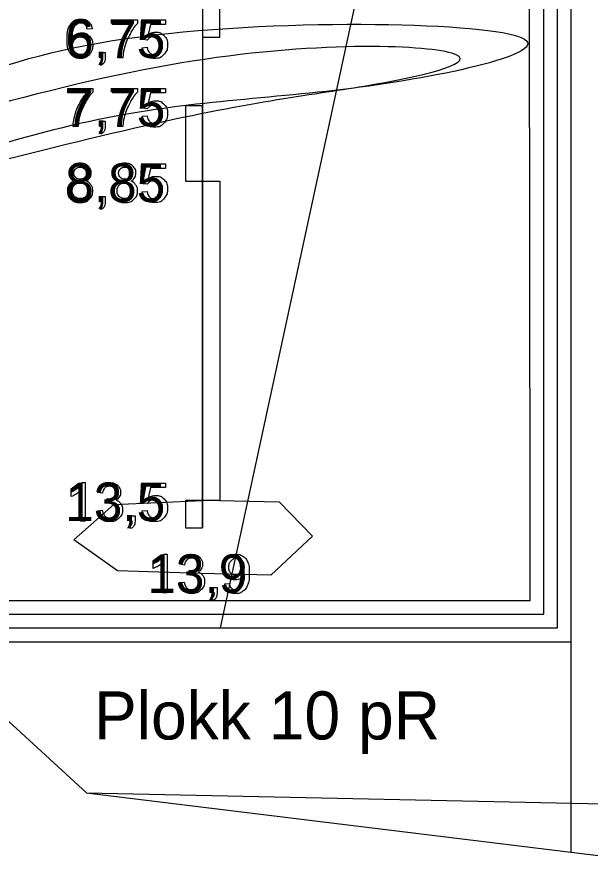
# Model space of a CAD drawing. Extents: x 700746 to 706058, y 6570320 to 6580460.
# Drawn here: x 704318.8 to 704402.4, y 6576228.8 to 6576352.4 of the extents above; entities that cross this region are included whole.
import ezdxf

# ---------------------------------------------------------------- set-up
doc = ezdxf.new("R2010")
doc.units = 0
for name, color, linetype in [('Default', 7, 'Continuous'), ('GEOLPUNKT', 7, 'Continuous'), ('illumineerimisjooned', 7, 'Continuous'), ('PIIR', 7, 'Continuous'), ('Plokid', 7, 'Continuous'), ('Täide', 7, 'Continuous'), ('vahekiht', 7, 'Continuous')]:
    doc.layers.add(name, color=color, linetype=linetype)

msp = doc.modelspace()

# ---------------------------------------------------------------- linework, layer by layer
at = {"layer": 'Default'}
msp.add_lwpolyline([(704182.34, 6576288.91), (704256.31, 6576284.48), (704306.23, 6576260.16), (704328.95, 6576239.37), (704451.19, 6576224.4), (704509.89, 6576225.29)], dxfattribs=at)
msp.add_open_spline([(704241.14, 6576317.3), (704253.01, 6576320.81), (704277.81, 6576328.28), (704345.89, 6576349.46), (704393.96, 6576347.8), (704371.48, 6576342.07), (704345.89, 6576339.46), (704277.81, 6576321.28), (704255.01, 6576316.65), (704241.14, 6576317.3), (704241.14, 6576317.3), (704241.14, 6576317.3)], degree=3, dxfattribs=at)
at = {"layer": 'GEOLPUNKT'}
for points in [[(704345.89, 6576416.96), (704345.89, 6576277.96)], [(704332.75, 6576351.32), (704332.75, 6576351.98), (704336.38, 6576351.98), (704336.38, 6576351.44)], [(704335.49, 6576351.32), (704332.75, 6576351.32)], [(704337.82, 6576349.02), (704337.18, 6576349.1), (704337.72, 6576351.98), (704340.5, 6576351.98), (704340.5, 6576351.32), (704338.27, 6576351.32), (704337.97, 6576349.82)], [(704329.76, 6576350.68), (704329.07, 6576350.62)], [(704337.06, 6576347.92), (704337.78, 6576347.98)], [(704330.91, 6576346.45), (704330.91, 6576347.23), (704331.69, 6576347.23), (704331.69, 6576346.45)], [(704331.29, 6576346.45), (704330.91, 6576346.45)], [(704334.24, 6576346.45), (704333.53, 6576346.45)], [(704331.05, 6576345.34), (704330.86, 6576345.64)], [(704326.23, 6576341.32), (704326.23, 6576341.98), (704329.86, 6576341.98), (704329.86, 6576341.44)], [(704332.75, 6576341.32), (704332.75, 6576341.98), (704336.38, 6576341.98), (704336.38, 6576341.44)], [(704337.82, 6576339.02), (704337.18, 6576339.1), (704337.72, 6576341.98), (704340.5, 6576341.98), (704340.5, 6576341.32), (704338.27, 6576341.32), (704337.97, 6576339.82)], [(704328.97, 6576341.32), (704326.23, 6576341.32)], [(704335.49, 6576341.32), (704332.75, 6576341.32)], [(704337.06, 6576337.92), (704337.78, 6576337.98)], [(704330.91, 6576336.45), (704330.91, 6576337.23), (704331.69, 6576337.23), (704331.69, 6576336.45)], [(704327.72, 6576336.45), (704327.01, 6576336.45)], [(704331.05, 6576335.34), (704330.86, 6576335.64)], [(704331.29, 6576336.45), (704330.91, 6576336.45)], [(704334.24, 6576336.45), (704333.53, 6576336.45)], [(704337.82, 6576328.02), (704337.18, 6576328.1), (704337.72, 6576330.98), (704340.5, 6576330.98), (704340.5, 6576330.32), (704338.27, 6576330.32), (704337.97, 6576328.82)], [(704337.06, 6576326.92), (704337.78, 6576326.98)], [(704330.91, 6576325.45), (704330.91, 6576326.23), (704331.69, 6576326.23), (704331.69, 6576325.45)], [(704331.29, 6576325.45), (704330.91, 6576325.45)], [(704331.05, 6576324.34), (704330.86, 6576324.64)], [(704328.33, 6576284.57), (704328.77, 6576284.57), (704328.77, 6576278.95)], [(704337.82, 6576281.52), (704337.18, 6576281.6), (704337.72, 6576284.48), (704340.5, 6576284.48), (704340.5, 6576283.82), (704338.27, 6576283.82), (704337.97, 6576282.32)], [(704326.71, 6576282.5), (704326.71, 6576283.17)], [(704328.77, 6576278.95), (704328.08, 6576278.95), (704328.08, 6576283.33)], [(704331.29, 6576283), (704330.61, 6576283.12)], [(704331.89, 6576281.61), (704331.97, 6576282.21)], [(704330.54, 6576280.44), (704331.23, 6576280.53)], [(704335.25, 6576278.95), (704335.25, 6576279.73), (704336.04, 6576279.73), (704336.04, 6576278.95)], [(704337.06, 6576280.42), (704337.78, 6576280.48)], [(704335.64, 6576278.95), (704335.25, 6576278.95)], [(704335.4, 6576277.84), (704335.21, 6576278.14)], [(704340.28, 6576274.1), (704340.73, 6576274.1), (704340.73, 6576268.48)], [(704338.67, 6576272.03), (704338.67, 6576272.7)], [(704340.73, 6576268.48), (704340.04, 6576268.48), (704340.04, 6576272.86)], [(704343.25, 6576272.53), (704342.56, 6576272.65)], [(704343.85, 6576271.14), (704343.93, 6576271.74)], [(704342.49, 6576269.97), (704343.18, 6576270.06)], [(704349.11, 6576269.78), (704349.78, 6576269.84)], [(704347.21, 6576268.48), (704347.21, 6576269.26), (704347.99, 6576269.26), (704347.99, 6576268.48)], [(704347.36, 6576267.37), (704347.16, 6576267.66)], [(704347.6, 6576268.48), (704347.21, 6576268.48)]]:
    msp.add_lwpolyline(points, dxfattribs=at)
for points in [[(704348.39, 6576366.96), (704345.89, 6576366.96), (704345.89, 6576349.46), (704348.39, 6576349.46)], [(704345.89, 6576339.46), (704343.39, 6576339.46), (704343.39, 6576328.46), (704345.89, 6576328.46)], [(704345.89, 6576328.46), (704348.39, 6576328.46), (704348.39, 6576281.96), (704345.89, 6576281.96)], [(704345.89, 6576281.96), (704343.39, 6576281.96), (704343.39, 6576277.96), (704345.89, 6576277.96)]]:
    msp.add_lwpolyline(points, close=True, dxfattribs=at)
for points in [[(704329.07, 6576350.62), (704328.98, 6576351.03), (704328.81, 6576351.21), (704328.53, 6576351.51), (704328.12, 6576351.51), (704327.8, 6576351.51), (704327.54, 6576351.32), (704327.22, 6576351.09), (704327.03, 6576350.63), (704326.85, 6576350.18), (704326.84, 6576349.34), (704327.09, 6576349.72), (704327.45, 6576349.9), (704327.81, 6576350.08), (704328.2, 6576350.08), (704328.89, 6576350.08), (704329.37, 6576349.58), (704329.86, 6576349.07), (704329.86, 6576348.27), (704329.86, 6576347.74), (704329.63, 6576347.29), (704329.4, 6576346.84), (704329, 6576346.6), (704328.61, 6576346.36), (704328.1, 6576346.36), (704327.24, 6576346.36), (704326.7, 6576346.99), (704326.15, 6576347.62), (704326.15, 6576349.07), (704326.15, 6576350.69), (704326.76, 6576351.43), (704327.28, 6576352.07), (704328.17, 6576352.07), (704328.83, 6576352.07), (704329.25, 6576351.7), (704329.67, 6576351.33), (704329.76, 6576350.68)], [(704333.53, 6576346.45), (704333.55, 6576347.11), (704333.79, 6576348.05), (704334.04, 6576348.98), (704334.51, 6576349.85), (704334.97, 6576350.72), (704335.49, 6576351.32)], [(704336.38, 6576351.44), (704335.84, 6576350.87), (704335.32, 6576349.93), (704334.79, 6576348.99), (704334.51, 6576347.99), (704334.3, 6576347.29), (704334.24, 6576346.45)], [(704337.97, 6576349.82), (704338.47, 6576350.17), (704339.03, 6576350.17), (704339.76, 6576350.17), (704340.27, 6576349.66), (704340.77, 6576349.15), (704340.77, 6576348.35), (704340.77, 6576347.59), (704340.33, 6576347.04), (704339.79, 6576346.36), (704338.86, 6576346.36), (704338.09, 6576346.36), (704337.61, 6576346.78), (704337.12, 6576347.21), (704337.06, 6576347.92)], [(704326.94, 6576348.27), (704326.94, 6576347.91), (704327.1, 6576347.58), (704327.25, 6576347.26), (704327.52, 6576347.09), (704327.79, 6576346.92), (704328.09, 6576346.92), (704328.52, 6576346.92), (704328.83, 6576347.27), (704329.15, 6576347.62), (704329.15, 6576348.23), (704329.15, 6576348.81), (704328.84, 6576349.14), (704328.53, 6576349.48), (704328.06, 6576349.48), (704327.59, 6576349.48), (704327.27, 6576349.14), (704326.94, 6576348.81), (704326.94, 6576348.27)], [(704337.78, 6576347.98), (704337.86, 6576347.45), (704338.15, 6576347.19), (704338.44, 6576346.92), (704338.85, 6576346.92), (704339.35, 6576346.92), (704339.7, 6576347.3), (704340.04, 6576347.67), (704340.04, 6576348.29), (704340.04, 6576348.88), (704339.71, 6576349.22), (704339.38, 6576349.56), (704338.84, 6576349.56), (704338.51, 6576349.56), (704338.24, 6576349.41), (704337.98, 6576349.26), (704337.82, 6576349.02)], [(704330.86, 6576345.64), (704331.08, 6576345.73), (704331.18, 6576345.92), (704331.28, 6576346.1), (704331.29, 6576346.45)], [(704331.69, 6576346.45), (704331.69, 6576346.02), (704331.53, 6576345.75), (704331.38, 6576345.49), (704331.05, 6576345.34)], [(704329.86, 6576341.44), (704329.32, 6576340.87), (704328.8, 6576339.93), (704328.27, 6576338.99), (704327.98, 6576337.99), (704327.78, 6576337.29), (704327.72, 6576336.45)], [(704336.38, 6576341.44), (704335.84, 6576340.87), (704335.32, 6576339.93), (704334.79, 6576338.99), (704334.51, 6576337.99), (704334.3, 6576337.29), (704334.24, 6576336.45)], [(704327.01, 6576336.45), (704327.02, 6576337.11), (704327.27, 6576338.05), (704327.52, 6576338.98), (704327.98, 6576339.85), (704328.45, 6576340.72), (704328.97, 6576341.32)], [(704333.53, 6576336.45), (704333.55, 6576337.11), (704333.79, 6576338.05), (704334.04, 6576338.98), (704334.51, 6576339.85), (704334.97, 6576340.72), (704335.49, 6576341.32)], [(704337.97, 6576339.82), (704338.47, 6576340.17), (704339.03, 6576340.17), (704339.76, 6576340.17), (704340.27, 6576339.66), (704340.77, 6576339.15), (704340.77, 6576338.35), (704340.77, 6576337.59), (704340.33, 6576337.04), (704339.79, 6576336.36), (704338.86, 6576336.36), (704338.09, 6576336.36), (704337.61, 6576336.78), (704337.12, 6576337.21), (704337.06, 6576337.92)], [(704337.78, 6576337.98), (704337.86, 6576337.45), (704338.15, 6576337.19), (704338.44, 6576336.92), (704338.85, 6576336.92), (704339.35, 6576336.92), (704339.7, 6576337.3), (704340.04, 6576337.67), (704340.04, 6576338.29), (704340.04, 6576338.88), (704339.71, 6576339.22), (704339.38, 6576339.56), (704338.84, 6576339.56), (704338.51, 6576339.56), (704338.24, 6576339.41), (704337.98, 6576339.26), (704337.82, 6576339.02)], [(704330.86, 6576335.64), (704331.08, 6576335.73), (704331.18, 6576335.92), (704331.28, 6576336.1), (704331.29, 6576336.45)], [(704331.69, 6576336.45), (704331.69, 6576336.02), (704331.53, 6576335.75), (704331.38, 6576335.49), (704331.05, 6576335.34)], [(704327.25, 6576328.49), (704326.82, 6576328.65), (704326.61, 6576328.94), (704326.4, 6576329.23), (704326.4, 6576329.63), (704326.4, 6576330.24), (704326.84, 6576330.66), (704327.28, 6576331.07), (704328.01, 6576331.07), (704328.74, 6576331.07), (704329.19, 6576330.65), (704329.63, 6576330.22), (704329.63, 6576329.61), (704329.63, 6576329.22), (704329.43, 6576328.93), (704329.22, 6576328.65), (704328.81, 6576328.49), (704329.32, 6576328.32), (704329.59, 6576327.95), (704329.86, 6576327.57), (704329.86, 6576327.05), (704329.86, 6576326.33), (704329.36, 6576325.85), (704328.85, 6576325.36), (704328.02, 6576325.36), (704327.19, 6576325.36), (704326.68, 6576325.85), (704326.18, 6576326.34), (704326.18, 6576327.07), (704326.18, 6576327.62), (704326.45, 6576327.99), (704326.73, 6576328.36), (704327.25, 6576328.49)], [(704327.11, 6576329.65), (704327.11, 6576329.26), (704327.36, 6576329.01), (704327.62, 6576328.75), (704328.03, 6576328.75), (704328.42, 6576328.75), (704328.67, 6576329), (704328.92, 6576329.25), (704328.92, 6576329.62), (704328.92, 6576329.99), (704328.67, 6576330.25), (704328.41, 6576330.51), (704328.02, 6576330.51), (704327.62, 6576330.51), (704327.37, 6576330.26), (704327.11, 6576330), (704327.11, 6576329.65)], [(704333.77, 6576328.49), (704333.34, 6576328.65), (704333.13, 6576328.94), (704332.92, 6576329.23), (704332.92, 6576329.63), (704332.92, 6576330.24), (704333.36, 6576330.66), (704333.8, 6576331.07), (704334.53, 6576331.07), (704335.26, 6576331.07), (704335.71, 6576330.65), (704336.16, 6576330.22), (704336.16, 6576329.61), (704336.16, 6576329.22), (704335.95, 6576328.93), (704335.75, 6576328.65), (704335.33, 6576328.49), (704335.85, 6576328.32), (704336.12, 6576327.95), (704336.39, 6576327.57), (704336.39, 6576327.05), (704336.39, 6576326.33), (704335.88, 6576325.85), (704335.37, 6576325.36), (704334.54, 6576325.36), (704333.71, 6576325.36), (704333.21, 6576325.85), (704332.7, 6576326.34), (704332.7, 6576327.07), (704332.7, 6576327.62), (704332.98, 6576327.99), (704333.25, 6576328.36), (704333.77, 6576328.49)], [(704333.63, 6576329.65), (704333.63, 6576329.26), (704333.89, 6576329.01), (704334.14, 6576328.75), (704334.55, 6576328.75), (704334.94, 6576328.75), (704335.2, 6576329), (704335.45, 6576329.25), (704335.45, 6576329.62), (704335.45, 6576329.99), (704335.19, 6576330.25), (704334.93, 6576330.51), (704334.54, 6576330.51), (704334.15, 6576330.51), (704333.89, 6576330.26), (704333.63, 6576330), (704333.63, 6576329.65)], [(704337.97, 6576328.82), (704338.47, 6576329.17), (704339.03, 6576329.17), (704339.76, 6576329.17), (704340.27, 6576328.66), (704340.77, 6576328.15), (704340.77, 6576327.35), (704340.77, 6576326.59), (704340.33, 6576326.04), (704339.79, 6576325.36), (704338.86, 6576325.36), (704338.09, 6576325.36), (704337.61, 6576325.78), (704337.12, 6576326.21), (704337.06, 6576326.92)], [(704326.88, 6576327.07), (704326.88, 6576326.77), (704327.02, 6576326.5), (704327.16, 6576326.22), (704327.44, 6576326.07), (704327.71, 6576325.92), (704328.03, 6576325.92), (704328.52, 6576325.92), (704328.84, 6576326.24), (704329.16, 6576326.55), (704329.16, 6576327.04), (704329.16, 6576327.54), (704328.83, 6576327.87), (704328.5, 6576328.19), (704328, 6576328.19), (704327.52, 6576328.19), (704327.2, 6576327.87), (704326.88, 6576327.55), (704326.88, 6576327.07)], [(704333.41, 6576327.07), (704333.41, 6576326.77), (704333.54, 6576326.5), (704333.68, 6576326.22), (704333.96, 6576326.07), (704334.23, 6576325.92), (704334.55, 6576325.92), (704335.04, 6576325.92), (704335.36, 6576326.24), (704335.68, 6576326.55), (704335.68, 6576327.04), (704335.68, 6576327.54), (704335.35, 6576327.87), (704335.02, 6576328.19), (704334.52, 6576328.19), (704334.04, 6576328.19), (704333.72, 6576327.87), (704333.41, 6576327.55), (704333.41, 6576327.07)], [(704337.78, 6576326.98), (704337.86, 6576326.45), (704338.15, 6576326.19), (704338.44, 6576325.92), (704338.85, 6576325.92), (704339.35, 6576325.92), (704339.7, 6576326.3), (704340.04, 6576326.67), (704340.04, 6576327.29), (704340.04, 6576327.88), (704339.71, 6576328.22), (704339.38, 6576328.56), (704338.84, 6576328.56), (704338.51, 6576328.56), (704338.24, 6576328.41), (704337.98, 6576328.26), (704337.82, 6576328.02)], [(704330.86, 6576324.64), (704331.08, 6576324.73), (704331.18, 6576324.92), (704331.28, 6576325.1), (704331.29, 6576325.45)], [(704331.69, 6576325.45), (704331.69, 6576325.02), (704331.53, 6576324.75), (704331.38, 6576324.49), (704331.05, 6576324.34)], [(704326.71, 6576283.17), (704327.29, 6576283.44), (704327.72, 6576283.82), (704328.15, 6576284.21), (704328.33, 6576284.57)], [(704330.61, 6576283.12), (704330.73, 6576283.81), (704331.18, 6576284.19), (704331.63, 6576284.57), (704332.29, 6576284.57), (704332.75, 6576284.57), (704333.14, 6576284.38), (704333.52, 6576284.18), (704333.73, 6576283.84), (704333.93, 6576283.5), (704333.93, 6576283.12), (704333.93, 6576282.76), (704333.74, 6576282.46), (704333.54, 6576282.16), (704333.16, 6576281.99), (704333.66, 6576281.87), (704333.93, 6576281.51), (704334.2, 6576281.15), (704334.2, 6576280.61), (704334.2, 6576279.88), (704333.67, 6576279.37), (704333.14, 6576278.86), (704332.32, 6576278.86), (704331.58, 6576278.86), (704331.09, 6576279.3), (704330.61, 6576279.74), (704330.54, 6576280.44)], [(704331.97, 6576282.21), (704332.04, 6576282.2), (704332.08, 6576282.2), (704332.52, 6576282.2), (704332.87, 6576282.43), (704333.22, 6576282.66), (704333.22, 6576283.13), (704333.22, 6576283.51), (704332.97, 6576283.76), (704332.71, 6576284.01), (704332.31, 6576284.01), (704331.9, 6576284.01), (704331.64, 6576283.76), (704331.37, 6576283.5), (704331.29, 6576283)], [(704328.08, 6576283.33), (704327.84, 6576283.09), (704327.43, 6576282.86), (704327.03, 6576282.62), (704326.71, 6576282.5)], [(704337.97, 6576282.32), (704338.47, 6576282.67), (704339.03, 6576282.67), (704339.76, 6576282.67), (704340.27, 6576282.16), (704340.77, 6576281.65), (704340.77, 6576280.85), (704340.77, 6576280.09), (704340.33, 6576279.54), (704339.79, 6576278.86), (704338.86, 6576278.86), (704338.09, 6576278.86), (704337.61, 6576279.28), (704337.12, 6576279.71), (704337.06, 6576280.42)], [(704331.23, 6576280.53), (704331.34, 6576279.94), (704331.63, 6576279.68), (704331.91, 6576279.42), (704332.32, 6576279.42), (704332.81, 6576279.42), (704333.14, 6576279.76), (704333.47, 6576280.1), (704333.47, 6576280.59), (704333.47, 6576281.07), (704333.17, 6576281.37), (704332.86, 6576281.68), (704332.38, 6576281.68), (704332.18, 6576281.68), (704331.89, 6576281.61)], [(704337.78, 6576280.48), (704337.86, 6576279.95), (704338.15, 6576279.69), (704338.44, 6576279.42), (704338.85, 6576279.42), (704339.35, 6576279.42), (704339.7, 6576279.8), (704340.04, 6576280.17), (704340.04, 6576280.79), (704340.04, 6576281.38), (704339.71, 6576281.72), (704339.38, 6576282.06), (704338.84, 6576282.06), (704338.51, 6576282.06), (704338.24, 6576281.91), (704337.98, 6576281.76), (704337.82, 6576281.52)], [(704335.21, 6576278.14), (704335.43, 6576278.23), (704335.53, 6576278.42), (704335.63, 6576278.6), (704335.64, 6576278.95)], [(704336.04, 6576278.95), (704336.04, 6576278.52), (704335.88, 6576278.25), (704335.73, 6576277.99), (704335.4, 6576277.84)], [(704338.67, 6576272.7), (704339.24, 6576272.97), (704339.67, 6576273.35), (704340.11, 6576273.74), (704340.28, 6576274.1)], [(704342.56, 6576272.65), (704342.69, 6576273.34), (704343.14, 6576273.72), (704343.58, 6576274.1), (704344.25, 6576274.1), (704344.71, 6576274.1), (704345.09, 6576273.91), (704345.48, 6576273.71), (704345.68, 6576273.37), (704345.89, 6576273.03), (704345.89, 6576272.65), (704345.89, 6576272.29), (704345.69, 6576271.99), (704345.5, 6576271.69), (704345.12, 6576271.52), (704345.61, 6576271.4), (704345.89, 6576271.04), (704346.16, 6576270.68), (704346.16, 6576270.14), (704346.16, 6576269.41), (704345.63, 6576268.9), (704345.09, 6576268.39), (704344.27, 6576268.39), (704343.54, 6576268.39), (704343.05, 6576268.83), (704342.56, 6576269.27), (704342.49, 6576269.97)], [(704343.93, 6576271.74), (704344, 6576271.73), (704344.04, 6576271.73), (704344.48, 6576271.73), (704344.83, 6576271.96), (704345.18, 6576272.19), (704345.18, 6576272.66), (704345.18, 6576273.04), (704344.92, 6576273.29), (704344.67, 6576273.54), (704344.26, 6576273.54), (704343.86, 6576273.54), (704343.59, 6576273.29), (704343.33, 6576273.03), (704343.25, 6576272.53)], [(704349.78, 6576269.84), (704349.86, 6576269.37), (704350.1, 6576269.16), (704350.33, 6576268.95), (704350.7, 6576268.95), (704351.02, 6576268.95), (704351.26, 6576269.1), (704351.5, 6576269.24), (704351.65, 6576269.48), (704351.8, 6576269.73), (704351.91, 6576270.14), (704352.01, 6576270.55), (704352.01, 6576270.98), (704352.01, 6576271.03), (704352, 6576271.12), (704351.8, 6576270.79), (704351.44, 6576270.58), (704351.08, 6576270.38), (704350.67, 6576270.38), (704349.97, 6576270.38), (704349.49, 6576270.88), (704349.01, 6576271.39), (704349.01, 6576272.21), (704349.01, 6576273.06), (704349.51, 6576273.58), (704350.02, 6576274.1), (704350.77, 6576274.1), (704351.32, 6576274.1), (704351.77, 6576273.81), (704352.22, 6576273.51), (704352.46, 6576272.97), (704352.69, 6576272.43), (704352.69, 6576271.39), (704352.69, 6576270.32), (704352.46, 6576269.69), (704352.23, 6576269.05), (704351.77, 6576268.72), (704351.31, 6576268.39), (704350.69, 6576268.39), (704350.03, 6576268.39), (704349.61, 6576268.75), (704349.2, 6576269.12), (704349.11, 6576269.78)], [(704351.93, 6576272.25), (704351.93, 6576272.84), (704351.61, 6576273.19), (704351.3, 6576273.53), (704350.86, 6576273.53), (704350.4, 6576273.53), (704350.06, 6576273.16), (704349.72, 6576272.79), (704349.72, 6576272.19), (704349.72, 6576271.65), (704350.04, 6576271.32), (704350.36, 6576270.99), (704350.84, 6576270.99), (704351.31, 6576270.99), (704351.62, 6576271.32), (704351.93, 6576271.65), (704351.93, 6576272.25)], [(704340.04, 6576272.86), (704339.79, 6576272.62), (704339.39, 6576272.39), (704338.99, 6576272.15), (704338.67, 6576272.03)], [(704343.18, 6576270.06), (704343.3, 6576269.47), (704343.58, 6576269.21), (704343.87, 6576268.95), (704344.28, 6576268.95), (704344.77, 6576268.95), (704345.1, 6576269.29), (704345.43, 6576269.63), (704345.43, 6576270.12), (704345.43, 6576270.6), (704345.12, 6576270.9), (704344.81, 6576271.21), (704344.34, 6576271.21), (704344.14, 6576271.21), (704343.85, 6576271.14)], [(704347.16, 6576267.66), (704347.38, 6576267.76), (704347.49, 6576267.95), (704347.59, 6576268.13), (704347.6, 6576268.48)], [(704347.99, 6576268.48), (704347.99, 6576268.05), (704347.84, 6576267.78), (704347.69, 6576267.52), (704347.36, 6576267.37)]]:
    msp.add_open_spline(points, degree=3, dxfattribs=at)
at = {"layer": 'illumineerimisjooned'}
msp.add_line((704395.63, 6576279.37), (704395.63, 6576607.35), dxfattribs=at)
msp.add_lwpolyline([(704119.22, 6576295.4), (704194.87, 6576296.55), (704218.61, 6576297.59), (704257.04, 6576286.35), (704300.1, 6576265.37), (704395.63, 6576265.37), (704395.63, 6576279.37)], dxfattribs=at)
at = {"layer": 'PIIR'}
msp.add_line((704397.63, 6576271.37), (704397.63, 6576637.42), dxfattribs=at)
msp.add_lwpolyline([(704117.22, 6576293.37), (704194.93, 6576294.55), (704218.36, 6576295.58), (704256.31, 6576284.48), (704299.64, 6576263.37), (704397.23, 6576263.37), (704397.63, 6576263.37), (704397.63, 6576279.37)], dxfattribs=at)
at = {"layer": 'Plokid'}
for p, q in [((704393.63, 6576279.37), (704393.23, 6576608.92)), ((704399.63, 6576230.72), (704399.63, 6576602.4)), ((704305.07, 6576261.37), (704399.63, 6576261.37))]:
    msp.add_line(p, q, dxfattribs=at)
msp.add_lwpolyline([(704121.62, 6576297.44), (704194.82, 6576298.55), (704218.85, 6576299.6), (704257.76, 6576288.22), (704300.56, 6576267.37), (704393.63, 6576267.37), (704393.63, 6576279.37)], dxfattribs=at)
at = {"layer": 'Täide'}
for points in [[(704182.34, 6576288.91), (704256.31, 6576284.48), (704256.31, 6576284.48), (704256.31, 6576284.48), (704306.23, 6576260.16), (704328.95, 6576239.37), (704488.89, 6576235.97), (704509.89, 6576239.37)], [(704182.34, 6576288.91), (704256.31, 6576284.48), (704306.23, 6576260.16), (704328.95, 6576239.37), (704451.19, 6576224.4), (704509.89, 6576225.29)]]:
    msp.add_lwpolyline(points, dxfattribs=at)
msp.add_lwpolyline([(704346.18, 6576281.97), (704357.07, 6576281.77), (704361.91, 6576276.74), (704355.83, 6576271.06), (704345.6, 6576271.31), (704333.48, 6576271.7), (704327.12, 6576276.19), (704332.95, 6576281.38), (704345.89, 6576281.96)], close=True, dxfattribs=at)
msp.add_open_spline([(704241.14, 6576317.3), (704241.03, 6576316.4), (704261.88, 6576316.11), (704289.04, 6576324.84), (704333.28, 6576340.12), (704368.33, 6576340.63), (704414.07, 6576351.3), (704323.13, 6576352.68), (704290.18, 6576331.66), (704260.98, 6576322.49), (704241.24, 6576318.1), (704241.14, 6576317.3)], degree=3, dxfattribs=at)
at = {"layer": 'vahekiht'}
msp.add_lwpolyline([(704397.71, 6576604.74), (704380.84, 6576413.33), (704348.43, 6576263.37)], dxfattribs=at)

# ---------------------------------------------------------------- texts
at = {"layer": 'GEOLPUNKT'}
for s, p in [('6,75', (704325.86, 6576346.45)), ('7,75', (704325.86, 6576336.45)), ('8,85', (704325.86, 6576325.45)), ('13,5', (704325.86, 6576278.95)), ('13,9', (704337.82, 6576268.48))]:
    msp.add_text(s, height=5.6, dxfattribs=at).set_placement(p)
at = {"layer": 'Plokid'}
msp.add_text('Plokk 10 pR', height=7, dxfattribs=at).set_placement((704330.04, 6576247.12))

doc.saveas('drawing.dxf')
